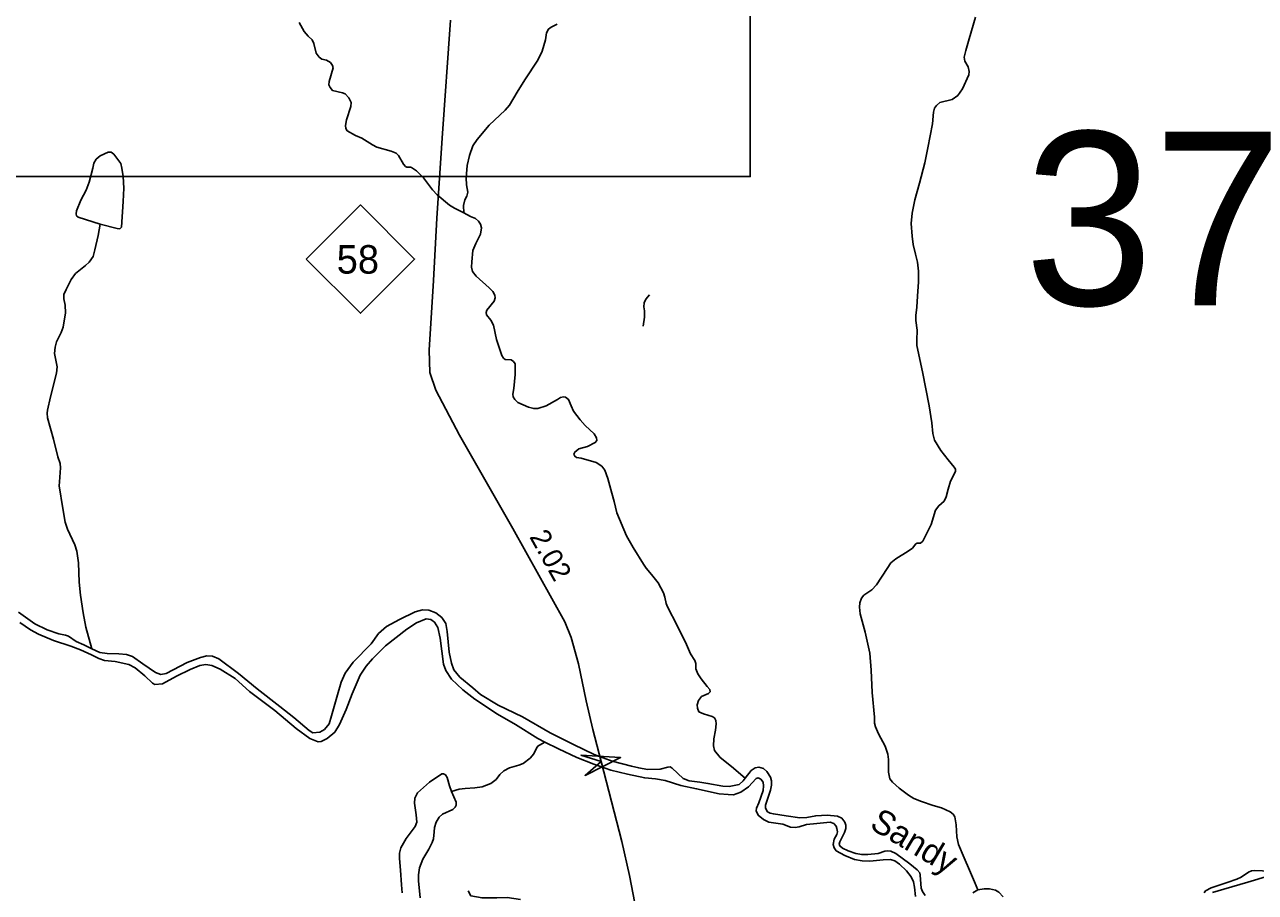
# Model space of a CAD drawing. Extents: x 2126262 to 2293712, y 749403 to 919119.
# Drawn here: x 2261302 to 2268864, y 878462 to 883794 of the extents above; entities that cross this region are included whole.
import ezdxf

# ---------------------------------------------------------------- set-up
doc = ezdxf.new("R2010")
doc.units = 0
for name, color, linetype in [('Exist Hydrographic Creek Double Shore', 7, 'Continuous'), ('Exist Hydrographic Creek Single Shore Label', 7, 'Continuous'), ('Exist Hydrographic Misc Water Feature', 7, 'Continuous'), ('Exist Hydrographic Pond Under 1500 Sq Ft', 7, 'Continuous'), ('Exist Road Non-System Type 51', 7, 'Continuous'), ('Exist Road Primary NC Attributed', 7, 'Continuous'), ('Exist Road Primary NC Service Mileage Hundredths English Label', 7, 'Continuous'), ('Exist Road Primary NC Shield CELL', 7, 'Continuous'), ('Exist Road Primary NC Shield Number Label', 7, 'Continuous'), ('Exist Road Secondary Structure Standard Bridge Attributed CELL', 7, 'Continuous'), ('Exist Road Secondary Structure Standard Bridge Number Label', 7, 'Continuous'), ('Map Preparation Inset Cut Line', 7, 'Continuous')]:
    doc.layers.add(name, color=color, linetype=linetype)

msp = doc.modelspace()

# ---------------------------------------------------------------- linework, layer by layer
at = {"layer": 'Exist Hydrographic Creek Double Shore'}
for points in [[(2261263.5, 880182.8), (2261365.1, 880112.6), (2261441, 880075.1), (2261512.5, 880050.9), (2261552.1, 880043.2), (2261570.8, 880036.6), (2261618.1, 880002.5), (2261666.5, 879982.7), (2261713.8, 879958.5)], [(2261712.1, 879920.6), (2261758.7, 879897.9), (2261791.7, 879885.8), (2261858.8, 879880.3), (2261942.4, 879861.6), (2261980.9, 879840.7), (2262041.4, 879792.2), (2262087.1, 879747.1), (2262102.5, 879738.3), (2262148.7, 879743.8), (2262235.6, 879791.1), (2262319.2, 879830.8), (2262378.6, 879855), (2262414.9, 879861.6), (2262451.2, 879856.1), (2262502.9, 879833), (2262595.3, 879776.8), (2262684.4, 879696.5), (2262839.9, 879579.2), (2262969.7, 879469.1), (2263054.4, 879407.5), (2263106.1, 879387.6), (2263124.8, 879389.8), (2263161.1, 879407.5), (2263208.4, 879447.1), (2263235.9, 879493.3), (2263276.6, 879584.7), (2263315.1, 879682.6), (2263363.1, 879796.5), (2263400.5, 879851.6), (2263440.1, 879896.7), (2263519.3, 879975.9), (2263650.2, 880078.3), (2263710.7, 880117.9), (2263769.6, 880141.9), (2263798.2, 880138.6), (2263820.2, 880123.2), (2263840, 880089.1), (2263854.3, 880024.1), (2263876.3, 879863.5), (2263890.6, 879826), (2263925.8, 879771), (2263994.7, 879705.5), (2264068.4, 879649.4), (2264208.1, 879556.9), (2264318.1, 879494.2), (2264454.3, 879407.7), (2264498.3, 879385.7)], [(2264531.3, 879442.9), (2264360.8, 879540.9), (2264211.2, 879611.3), (2264103.4, 879678.4), (2264055, 879719.6), (2263975.8, 879784.5), (2263939.5, 879829.7), (2263924.1, 879870.4), (2263910.9, 879937.5), (2263898.2, 880064.6), (2263889.4, 880114.2), (2263865.2, 880150.5), (2263828.9, 880179.1), (2263784.9, 880195.6), (2263746.4, 880197.8), (2263702.4, 880185.7), (2263604.5, 880139.5), (2263525.3, 880095.5), (2263476.9, 880052.5), (2263431.8, 879989.8), (2263321.3, 879876), (2263270.7, 879808.9), (2263247.6, 879753.8), (2263224.5, 879675.7), (2263187.1, 879545.8), (2263172.8, 879497.7), (2263145.3, 879463.6), (2263116.7, 879446), (2263072.7, 879442.7), (2263049.6, 879455.9), (2262956.1, 879537.3), (2262870.3, 879604.5), (2262730.1, 879713), (2262616.8, 879807.6), (2262494.7, 879896.8), (2262455.7, 879913.3), (2262420.5, 879914.4), (2262382, 879904.5), (2262300.6, 879873.7), (2262170.8, 879806.5), (2262137.8, 879801), (2262107, 879812.1), (2262027.8, 879866), (2261965.1, 879912.2), (2261927.7, 879923.2), (2261881.5, 879927.6), (2261809.3, 879929.8), (2261764.2, 879936.4), (2261713.8, 879958.5)], [(2261271.7, 880119.5), (2261337, 880075.8), (2261386.5, 880048.3), (2261480, 880009.8), (2261585.6, 879974.5), (2261645, 879952.5), (2261712.1, 879920.6)], [(2264498.3, 879385.7), (2264582.8, 879343.2), (2264693.9, 879291.5), (2264799.5, 879248.6), (2264902.9, 879213.4), (2265006.3, 879188), (2265111.9, 879164.9), (2265177.9, 879159.4), (2265236.8, 879148.4), (2265334.7, 879118.7), (2265430.4, 879098.9), (2265570.1, 879067), (2265625.1, 879062.6), (2265657, 879061.5), (2265702.8, 879078), (2265749, 879111), (2265796.3, 879161.6), (2265808.4, 879164.9), (2265824.9, 879157.2), (2265839.2, 879138.5), (2265841.4, 879115.4), (2265840.3, 879086.8), (2265812.8, 879011.9), (2265799.6, 878979.4), (2265797.4, 878961.8), (2265808.4, 878935.3), (2265842.5, 878908.9), (2265875.5, 878893.5), (2265960.2, 878880.3), (2266007.5, 878862.7), (2266036.1, 878860.5), (2266061.4, 878863.8), (2266106.5, 878878.1), (2266169.7, 878884.7), (2266252.2, 878892.4), (2266273.1, 878885.8), (2266288.5, 878868.2), (2266292.9, 878853.9), (2266296.2, 878833), (2266291.8, 878817.6), (2266275.3, 878787.9), (2266270.9, 878755.9), (2266275.3, 878735), (2266287.4, 878717.4), (2266342, 878688.2), (2266401.4, 878664), (2266448.7, 878655.2), (2266494.9, 878654.1), (2266576.3, 878660.7), (2266622.5, 878662.9), (2266648.9, 878655.2), (2266678.6, 878635.4), (2266720.4, 878594.7), (2266750.1, 878557.3), (2266764.4, 878526.5), (2266768.8, 878493.4), (2266775.4, 878436.6)], [(2264531.3, 879442.9), (2264674.2, 879371.1), (2264800.7, 879309.4), (2264911.8, 879267.6), (2265030.6, 879237.9), (2265075.7, 879226.9), (2265130.1, 879217), (2265206, 879219.2), (2265254.4, 879231.3), (2265267.6, 879232.4), (2265280.8, 879224.7), (2265347.9, 879162), (2265385.3, 879146.5), (2265450.2, 879139.9), (2265500.8, 879131.1), (2265592.1, 879114.6), (2265630.6, 879112.4), (2265693, 879125.6), (2265717.2, 879147.7), (2265729.3, 879164.2)], [(2265729.3, 879164.2), (2265766.5, 879210.2), (2265790.7, 879227.8), (2265812.7, 879230.1), (2265841.3, 879222.3), (2265862.2, 879203.6), (2265885.3, 879169.5), (2265891.9, 879147.5), (2265890.8, 879121.1), (2265884.2, 879090.3), (2265853.4, 878996.7), (2265853.4, 878979.1), (2265866.6, 878957.1), (2265882, 878948.3), (2265902.9, 878943.9), (2265982.1, 878931.8), (2266064.6, 878919.7), (2266109.2, 878921.9), (2266163.1, 878932.9), (2266232.4, 878936.2), (2266297.3, 878930.7), (2266322.6, 878917.5), (2266341.3, 878893.3), (2266347.9, 878874.5), (2266347.9, 878854.7), (2266340.2, 878830.5), (2266322.6, 878796.4), (2266310.5, 878772.7), (2266307.2, 878757.3), (2266310.5, 878747.4), (2266327, 878733.1), (2266362.2, 878716.6), (2266408.4, 878700.1), (2266445.8, 878693.5), (2266483.2, 878693.5), (2266545.9, 878701.2), (2266587.7, 878714.4), (2266606.4, 878716.6), (2266624, 878715.5), (2266654.8, 878701.2), (2266740.1, 878637.9), (2266786.3, 878600.5), (2266801.7, 878581.8), (2266805, 878567.5), (2266806.1, 878541), (2266811.6, 878488.2), (2266819.3, 878467.3), (2266834.7, 878443.1)], [(2268548.8, 878459.8), (2268558.7, 878471.9), (2268591.7, 878490.6), (2268691.8, 878522.5), (2268750.1, 878543.5), (2268776.5, 878554.5), (2268821.6, 878586.4), (2268840.3, 878594.1), (2268860.1, 878596.3), (2268954.7, 878591.9)], [(2268600.4, 878460.9), (2268670.8, 878480.7), (2268817.1, 878524.7), (2268946.9, 878563.3)], [(2267129, 878459.6), (2267159.8, 878477.2)], [(2267159.8, 878477.2), (2267198.5, 878484.2), (2267230.4, 878484.2), (2267266.7, 878475.4), (2267288.7, 878462.2), (2267315.1, 878433.6)]]:
    msp.add_lwpolyline(points, dxfattribs=at)
at = {"layer": 'Exist Hydrographic Misc Water Feature'}
for points in [[(2267159.8, 878477.2), (2267139, 878526.7), (2267108.2, 878598.3), (2267075.2, 878673.1), (2267040, 878756.2), (2267030.1, 878802.4), (2267025.7, 878877.3), (2267018, 878926.8), (2267008.1, 878942.2), (2266989.4, 878956.5), (2266935.5, 878981.8), (2266883.8, 878995.1), (2266812.9, 879020.4), (2266765.6, 879039.1), (2266733.7, 879058.9), (2266675.4, 879101.8), (2266633.6, 879138.1), (2266618.2, 879159), (2266609.4, 879200.2), (2266610.5, 879278.4), (2266606.1, 879311.4), (2266588.5, 879359.8), (2266547.8, 879435.7), (2266529.1, 879479.8), (2266524.7, 879501.8), (2266523.6, 879538.1), (2266510.4, 879689.2), (2266502.7, 879826.8), (2266495, 879931.4), (2266467.5, 880060.5), (2266435.6, 880173.8), (2266431.2, 880213.5), (2266433.4, 880241), (2266444.4, 880270.7), (2266457.6, 880287.2), (2266507.1, 880321.3), (2266536.8, 880351), (2266601.7, 880451.9), (2266624.8, 880486), (2266655.6, 880512.4), (2266731.5, 880557.5), (2266757.9, 880577.3), (2266777.7, 880602.6), (2266786.5, 880607.1), (2266806.3, 880608.2), (2266820.6, 880619.2), (2266840.4, 880657.7), (2266871.2, 880722.6), (2266898.7, 880810), (2266918.5, 880837.5), (2266952.6, 880866.1), (2266964.7, 880892.6), (2266976.8, 880938.8), (2266991.1, 880988.3), (2267021.9, 881047.7), (2267021.9, 881063.2), (2267014.2, 881074.2), (2266976.8, 881120.4), (2266930.6, 881178.1), (2266893.2, 881239.7), (2266882.2, 881281.5), (2266876.7, 881346.5), (2266859.1, 881452.1), (2266818.4, 881660.6), (2266783.2, 881822.4), (2266783.2, 881855.4), (2266786.5, 881915.9), (2266778.8, 881976.1), (2266777.7, 882007), (2266783.2, 882058.7), (2266788.7, 882124.7), (2266795.3, 882213.9), (2266795.3, 882279.9), (2266787.6, 882334.9), (2266776.6, 882382.8), (2266761.2, 882443.4), (2266755.7, 882494), (2266750.2, 882572.1), (2266754.6, 882636.5), (2266772.2, 882718), (2266799.7, 882819.2), (2266832.7, 882945.8), (2266852.5, 883037.2), (2266880, 883183.9), (2266886.6, 883255.4), (2266892.1, 883281.8), (2266904.2, 883297.2), (2266926.2, 883314.8), (2267002.1, 883334.7), (2267036.2, 883358.9), (2267063.7, 883400.7), (2267104.4, 883485.4), (2267106.6, 883505.3), (2267098.9, 883533.9), (2267079.1, 883570.5), (2267075.8, 883593.6), (2267084.6, 883634.4), (2267105.5, 883707), (2267145.1, 883840.2)], [(2264000.2, 882637.4), (2263943.4, 882666.1), (2263911.5, 882684.8), (2263836.7, 882747.5), (2263808.1, 882779.4), (2263752, 882853.2), (2263709.1, 882896.1), (2263679.9, 882916.6), (2263672.2, 882917.7), (2263651.3, 882918.8), (2263642.5, 882922.1), (2263629.3, 882937.5), (2263599.6, 882990.3), (2263584.2, 883004.6), (2263553.4, 883016.7), (2263465.4, 883042.1), (2263440.1, 883055.3), (2263373, 883096), (2263334.5, 883112.5), (2263282.8, 883142.2), (2263275.1, 883155.4), (2263274, 883175.2), (2263280.6, 883208.3), (2263307, 883291.2), (2263308.1, 883316.6), (2263294.9, 883345.2), (2263271.8, 883368.3), (2263254.2, 883376), (2263192.6, 883390.3), (2263178.3, 883407.9), (2263171.7, 883424.4), (2263172.8, 883445.3), (2263197, 883527.9), (2263193.7, 883543.3), (2263180.5, 883560.9), (2263156.3, 883576.3), (2263127.2, 883582.3), (2263110.7, 883594.4), (2263094.2, 883619.7), (2263078.8, 883678), (2263068.9, 883700), (2263043.6, 883723.1), (2263019.4, 883752.9), (2262989.7, 883806.8)], [(2264000.2, 882637.4), (2263999.1, 882683.7), (2264006.8, 882717.8), (2264020, 882739.8), (2264024.4, 882764), (2264017.8, 882809.1), (2264015.6, 882852.1), (2264021.1, 882928), (2264035.4, 882990.7), (2264056.3, 883049.1), (2264081.6, 883087.6), (2264156.4, 883177.1), (2264255.4, 883269.5), (2264281.8, 883300.3), (2264328, 883379.6), (2264375.3, 883454.4), (2264456.3, 883576), (2264482.7, 883631), (2264501.4, 883701.4), (2264508, 883743.2), (2264521.2, 883766.4), (2264537.7, 883779.6), (2264574, 883796.1)], [(2264109.1, 882545), (2264103.6, 882568.1), (2264090.4, 882586.8), (2264071.7, 882603.3), (2264040.9, 882615.4), (2264000.2, 882637.4)], [(2261713.8, 879958.5), (2261678.4, 880092.1), (2261661.9, 880180.1), (2261644.3, 880288.4), (2261637.7, 880368.8), (2261632.2, 880487.6), (2261623.4, 880557.5), (2261611.3, 880597.1), (2261565.1, 880694), (2261550.8, 880735.8), (2261537.6, 880821.7), (2261514.5, 880959.8), (2261515.6, 880984), (2261522.2, 881069.9), (2261520, 881097.4), (2261506.8, 881139.2), (2261479.7, 881246.4), (2261443.4, 881377.4), (2261441.2, 881406), (2261443.4, 881425.8), (2261461, 881507.3), (2261498.4, 881652.5), (2261501.7, 881691.5), (2261486.3, 881774.1), (2261488.5, 881811.5), (2261498.4, 881844.5), (2261527, 881901.7), (2261539.1, 881935.8), (2261553.4, 882023.3), (2261550.1, 882069.6), (2261542.4, 882109.2), (2261543.5, 882135.6), (2261557.8, 882167.5), (2261587.5, 882228.1), (2261613.9, 882264.4), (2261676.6, 882313.9), (2261697.5, 882333.7), (2261722.8, 882369.5), (2261732.7, 882411.3), (2261753.6, 882499.4), (2261766.8, 882568.7)], [(2265729.3, 879164.2), (2265646.1, 879234.3), (2265575.7, 879291.5), (2265541.6, 879334.4), (2265535, 879361.9), (2265536.1, 879406), (2265547.1, 879458.1), (2265550.4, 879497.8), (2265548.2, 879518.7), (2265540.5, 879534.1), (2265527.3, 879542.9), (2265472.3, 879558.3), (2265444.8, 879571.5), (2265436, 879593.5), (2265434.9, 879613.3), (2265442.6, 879640.8), (2265461.3, 879665), (2265504.2, 879683.8), (2265514.1, 879693.7), (2265513, 879708), (2265495.4, 879727.8), (2265459.1, 879774), (2265438.6, 879805.4), (2265426.5, 879835.1), (2265426.5, 879869.2), (2265421, 879886.8), (2265392.4, 879927.6), (2265368.2, 879985.9), (2265311, 880101.5), (2265251.6, 880215.9), (2265243.9, 880237.2), (2265235.1, 880276.8), (2265227.4, 880302.1), (2265194.4, 880363.7), (2265153.7, 880415.5), (2265120.7, 880454), (2265105.3, 880478.2), (2265040.4, 880580.6), (2264999.2, 880652.5), (2264940.9, 880794.5), (2264923.3, 880862.8), (2264910.1, 880915.6), (2264885.9, 881004.7), (2264867.2, 881056.5), (2264848.5, 881080), (2264814.4, 881103.1), (2264720.9, 881130.7), (2264693.4, 881135.1), (2264683.5, 881141.7), (2264676.9, 881153.8), (2264682.4, 881167), (2264707.7, 881186.8), (2264760.5, 881201.1), (2264807.8, 881225.3), (2264818.8, 881238.5), (2264816.6, 881255), (2264801.2, 881279.2), (2264746.2, 881329.9), (2264715.4, 881366.2), (2264674.7, 881419.7), (2264660.4, 881451.6), (2264643.9, 881491.2), (2264626.3, 881505.5), (2264613.1, 881506.6), (2264595.5, 881502.2), (2264575.7, 881490.1), (2264506.9, 881451.6), (2264455.2, 881435.1), (2264429.9, 881435.1), (2264398, 881442.8), (2264332, 881471.4), (2264314.4, 881490.1), (2264304.5, 881506.6), (2264301.2, 881524.2), (2264307.8, 881557.3), (2264315.5, 881644.2), (2264315.5, 881710.3), (2264305.6, 881724.6), (2264291.3, 881733.4), (2264255, 881735.6), (2264245.1, 881745.5), (2264234.1, 881760.9), (2264201.1, 881859.2), (2264182.4, 881947.2), (2264167, 881978), (2264139.5, 882010), (2264137.3, 882024.3), (2264141.7, 882039.7), (2264187.9, 882095.8), (2264193.4, 882114.5), (2264191.2, 882131), (2264178, 882155.2), (2264157.1, 882176.2), (2264076.8, 882248), (2264053.7, 882276.6), (2264048.2, 882304.2), (2264049.3, 882336.1), (2264055.9, 882405.4), (2264074.6, 882449.4), (2264103.6, 882506.5), (2264109.1, 882545)], [(2265140.6, 882132.9), (2265118.6, 882107.8), (2265108.7, 882083.6), (2265107.6, 882060.5), (2265109.8, 882035.2), (2265110.9, 881995.6), (2265103.2, 881942)], [(2264498.3, 879385.7), (2264465.1, 879367.2), (2264455.2, 879360.6), (2264447.5, 879348.5), (2264431, 879312.1), (2264407.9, 879286.8), (2264366.1, 879253.8), (2264338.6, 879243.9), (2264280.3, 879226.3), (2264246.2, 879207.6), (2264222, 879186.7), (2264198.3, 879155.8), (2264166.4, 879130.5), (2264112.5, 879110.7), (2264067.4, 879104.1), (2264009.1, 879100.8), (2263972.8, 879096.4), (2263924.4, 879082.1)]]:
    msp.add_lwpolyline(points, dxfattribs=at)
at = {"layer": 'Exist Hydrographic Pond Under 1500 Sq Ft'}
msp.add_lwpolyline([(2261766.8, 882568.7), (2261631.1, 882611.2), (2261621.2, 882620), (2261619, 882632.1), (2261621.2, 882649.7), (2261647.6, 882714.7), (2261679.5, 882777.4), (2261699.3, 882825.8), (2261720.2, 882911.7), (2261727.9, 882942.5), (2261741.1, 882966.7), (2261765.3, 882987.6), (2261815.9, 883010.7), (2261833.5, 883009.6), (2261850, 882997.5), (2261892.9, 882941.4), (2261899.5, 882912.8), (2261908.3, 882861), (2261910.5, 882788.4), (2261907.2, 882707), (2261896.2, 882549.6), (2261886.3, 882539.7), (2261870.9, 882540.8)], close=True, dxfattribs=at)
for points in [[(2263621.1, 878458.6), (2263616.7, 878508.1), (2263612.3, 878597.7), (2263604.6, 878669.3), (2263605.7, 878702.3), (2263613.4, 878736.4), (2263646.4, 878793.6), (2263702.5, 878865.7), (2263712.4, 878893.2), (2263708, 878938.4), (2263698.1, 879009.9), (2263700.3, 879040.7), (2263715.7, 879073.7), (2263790.5, 879138.7), (2263866.4, 879190.4), (2263875.2, 879190.4), (2263887.3, 879183.8), (2263897.2, 879167.3), (2263912.6, 879116.7), (2263924.4, 879082.1)], [(2263924.4, 879082.1), (2263953, 879015.4), (2263954.1, 878997.8), (2263947.5, 878985.7), (2263932.1, 878971.4), (2263870.5, 878941.7), (2263849.6, 878923), (2263830.9, 878893.2), (2263819.9, 878861.3), (2263817.7, 878833.8), (2263813.3, 878790.9), (2263805.6, 878767.8), (2263784.7, 878728.1), (2263749.5, 878666.2), (2263728.6, 878612.2), (2263722, 878570.4), (2263722, 878531.9), (2263731.9, 878427.3)]]:
    msp.add_lwpolyline(points, dxfattribs=at)
at = {"layer": 'Exist Road Non-System Type 51'}
msp.add_lwpolyline([(2264349, 878418.2), (2264267.4, 878430.1), (2264203.3, 878428.7), (2264112.6, 878427.3), (2264044.3, 878439.8), (2264026.2, 878470.6)], dxfattribs=at)
at = {"layer": 'Exist Road Primary NC Attributed'}
for points in [[(2264844.3, 879265.4), (2264793.6, 879462.2), (2264751.8, 879638.1), (2264704.4, 879867), (2264659.8, 880028.9), (2264620.7, 880123.8), (2264301.3, 880697.5), (2263973.6, 881271.2), (2263828.6, 881547.5), (2263792.3, 881656.4), (2263786.7, 881793.2), (2263813.2, 882221.7), (2263834.1, 882605.6), (2263867.6, 883096.9), (2263917.8, 883822.7)], [(2265230.3, 874531.1), (2265228.4, 875007.1), (2265222.8, 875104.8), (2265206.1, 875210.9), (2264941.5, 876492.8), (2264885.8, 876812.6), (2264883, 876949.4), (2264944.7, 877459.5), (2264998.7, 877838.9), (2265051, 878213.6), (2265056.5, 878297.4), (2265051.6, 878394.4), (2265018.2, 878564.7), (2264970.8, 878774), (2264844.3, 879265.4)]]:
    msp.add_lwpolyline(points, dxfattribs=at)
at = {"layer": 'Exist Road Primary NC Shield CELL'}
msp.add_lwpolyline([(2263032.1, 882353.8), (2263365.1, 882686.8), (2263698.1, 882353.8), (2263365.1, 882020.8)], close=True, dxfattribs=at)
at = {"layer": 'Exist Road Secondary Structure Standard Bridge Attributed CELL'}
msp.add_lwpolyline([(2264720.2, 879304), (2264963.6, 879290.4), (2264746, 879180.4), (2264844.3, 879265.4)], close=True, dxfattribs=at)
at = {"layer": 'Map Preparation Inset Cut Line'}
msp.add_lwpolyline([(2253602.2, 890546.8), (2265760, 890546.8), (2265760, 882860.8), (2253602.2, 882860.8)], close=True, dxfattribs=at)

# ---------------------------------------------------------------- texts
at = {"layer": 'Exist Hydrographic Creek Single Shore Label'}
msp.add_text('Sandy', height=150, rotation=329.23149, dxfattribs=at).set_placement((2266487.2, 878858.5))
at = {"layer": 'Exist Road Primary NC Service Mileage Hundredths English Label'}
msp.add_text('2.02', height=125, rotation=299.10476, dxfattribs=at).set_placement((2264401, 880647))
at = {"layer": 'Exist Road Primary NC Shield Number Label'}
msp.add_text('58', height=175, dxfattribs=at).set_placement((2263219.2, 882264.1))
at = {"layer": 'Exist Road Secondary Structure Standard Bridge Number Label'}
msp.add_text('37', height=1066.27, dxfattribs=at).set_placement((2267444.4, 882070))

doc.saveas('drawing.dxf')
